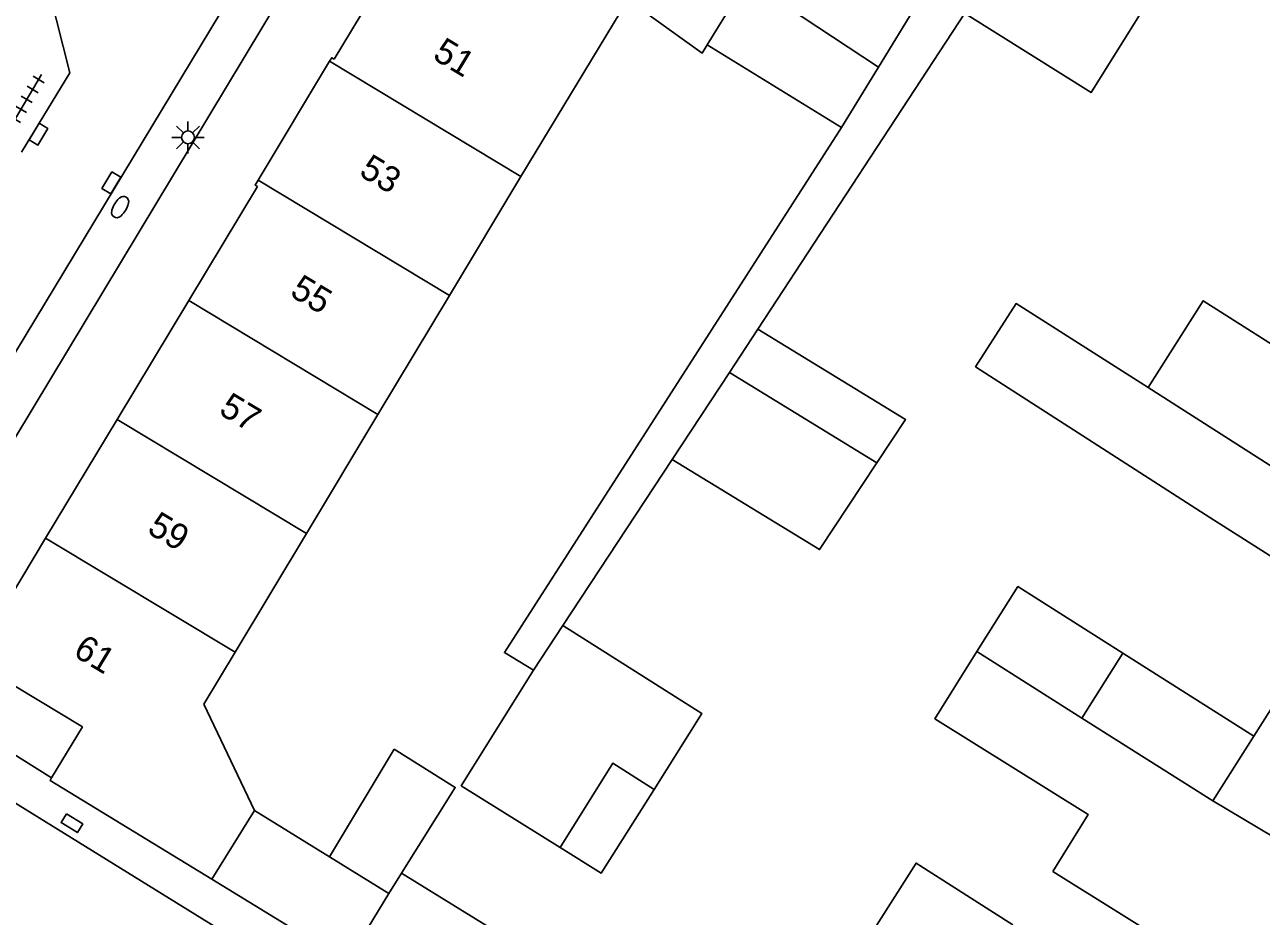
# Model space of a CAD drawing. Extents: x 136000 to 141014, y 402000 to 403500.
# Drawn here: x 138226.28 to 138274.41, y 402276.48 to 402311.16 of the extents above; entities that cross this region are included whole.
import ezdxf

# ---------------------------------------------------------------- set-up
doc = ezdxf.new("R2010")
doc.units = 0
for name, color, linetype in [('gg-afsc-erfafscheiding', 7, 'Continuous'), ('gg-anno-huisnummerreeks BGT', 7, 'Continuous'), ('gg-bbg-bijgebouw', 7, 'Continuous'), ('gg-bbg-gedigitaliseerde bebouwing', 7, 'Continuous'), ('gg-bbg-gedigitaliseerde bijgebouw', 7, 'Continuous'), ('gg-bbg-hoofdgebouw', 7, 'Continuous'), ('gg-bbg-luifel en loopbrug', 7, 'Continuous'), ('gg-bbg-tussenscheiding', 7, 'Continuous'), ('gg-knt-onverhard', 7, 'Continuous'), ('gg-knt-verharding', 7, 'Continuous'), ('gt-symb-brandkraan', 7, 'Continuous'), ('gt-symb-kolk', 7, 'Continuous'), ('gt-symb-kolk center center', 7, 'Continuous'), ('gt-symb-lichtmast', 7, 'Continuous'), ('gt-symb-tegel verharding', 7, 'Continuous')]:
    doc.layers.add(name, color=color, linetype=linetype)

# ---------------------------------------------------------------- blocks, each defined once
blk = doc.blocks.new('gt0-BR')
at = {"layer": 'gt-symb-brandkraan'}
for centre, radius, start, end in [((-0.244, 0), 0.206, 107.5669, 252.4331), ((0.599, -2.664), 3, 106.892, 107.5669), ((0, -0.691), 0.938, 73.108, 106.892), ((-0.599, -2.664), 3, 72.4331, 73.108), ((0.244, 0), 0.206, 287.567, 72.4331), ((0.599, 2.664), 3, 252.4331, 253.108), ((0, 0.691), 0.938, 253.108, 286.8921), ((-0.599, 2.664), 3, 286.8921, 287.567)]:
    blk.add_arc(centre, radius, start, end, dxfattribs=at)
blk = doc.blocks.new('gt0-KOLK')
at = {"layer": 'gt-symb-kolk'}
blk.add_lwpolyline([(0, 0), (0.375, 0), (0.375, 0.4), (-0.375, 0.4), (-0.375, 0), (0, 0)], dxfattribs=at)
blk = doc.blocks.new('gt0-LMAST')
at = {"layer": 'gt-symb-lichtmast'}
for p, q in [((-0.005, 0.246), (-0.005, 0.621)), ((-0.182, 0.173), (-0.447, 0.438)), ((0.172, 0.173), (0.437, 0.438)), ((-0.255, -0.004), (-0.63, -0.004)), ((-0.182, -0.181), (-0.447, -0.446)), ((-0.005, -0.254), (-0.005, -0.629)), ((0.437, -0.446), (0.172, -0.181)), ((0.245, -0.004), (0.62, -0.004))]:
    blk.add_line(p, q, dxfattribs=at)
blk.add_circle((-0.005, -0.004), 0.25, dxfattribs=at)
blk = doc.blocks.new('gt0-TEG1')
at = {"layer": 'gt-symb-tegel verharding'}
for p, q in [((-1.125, 0), (1.125, 0)), ((-0.9, -0.25), (-0.9, 0.25)), ((-0.45, -0.25), (-0.45, 0.25)), ((0, -0.25), (0, 0.25)), ((0.45, -0.25), (0.45, 0.25)), ((0.9, -0.25), (0.9, 0.25))]:
    blk.add_line(p, q, dxfattribs=at)
blk = doc.blocks.new('gt0-KOLKCC')
at = {"layer": 'gt-symb-kolk center center'}
blk.add_lwpolyline([(-0.375, 0.2), (0.375, 0.2), (0.375, -0.2), (-0.375, -0.2)], close=True, dxfattribs=at)

msp = doc.modelspace()

# ---------------------------------------------------------------- linework, layer by layer
at = {"layer": 'gg-afsc-erfafscheiding'}
for p, q in [((138262.88, 402311.604), (138254.824, 402299.316)), ((138251.489, 402294.247), (138247.228, 402287.783)), ((138220.507, 402286.145), (138227.328, 402281.861))]:
    msp.add_line(p, q, dxfattribs=at)
for points in [[(138252.847, 402310.373), (138252.646, 402310.046), (138249.76, 402312.135)], [(138258.072, 402307.163), (138244.954, 402286.739), (138246.089, 402286.056)]]:
    msp.add_lwpolyline(points, dxfattribs=at)
at = {"layer": 'gg-bbg-bijgebouw'}
for p, q in [((138254.392, 402312.887), (138252.847, 402310.373)), ((138233.565, 402277.924), (138238.828, 402274.712))]:
    msp.add_line(p, q, dxfattribs=at)
at = {"layer": 'gg-bbg-gedigitaliseerde bebouwing'}
for p, q in [((138245.596, 402305.248), (138249.76, 402312.135)), ((138242.813, 402300.62), (138245.596, 402305.248)), ((138240.03, 402295.993), (138242.813, 402300.62)), ((138237.252, 402291.374), (138240.03, 402295.993)), ((138234.469, 402286.746), (138237.252, 402291.374)), ((138233.253, 402284.725), (138234.469, 402286.746)), ((138274.126, 402283.486), (138275.469, 402285.607)), ((138233.253, 402284.725), (138235.227, 402280.59))]:
    msp.add_line(p, q, dxfattribs=at)
for points in [[(138270.01, 402297.044), (138272.154, 402300.421), (138276.156, 402297.881), (138275.642, 402297.081)], [(138266.299, 402278.22), (138267.681, 402280.434), (138261.71, 402284.162), (138263.341, 402286.775)], [(138263.541, 402268.869), (138257.318, 402272.796), (138260.977, 402278.547), (138264.745, 402276.15)]]:
    msp.add_lwpolyline(points, dxfattribs=at)
at = {"layer": 'gg-bbg-gedigitaliseerde bijgebouw'}
for p, q in [((138259.515, 402309.511), (138261.012, 402311.948)), ((138252.847, 402310.373), (138258.072, 402307.163)), ((138258.072, 402307.163), (138259.515, 402309.511)), ((138251.489, 402294.247), (138253.716, 402297.624)), ((138253.716, 402297.624), (138259.45, 402294.118)), ((138246.089, 402286.056), (138247.228, 402287.783)), ((138269.026, 402286.716), (138274.126, 402283.486)), ((138235.227, 402280.59), (138238.145, 402278.79)), ((138238.145, 402278.79), (138240.46, 402277.362)), ((138240.46, 402277.362), (138240.947, 402278.152))]:
    msp.add_line(p, q, dxfattribs=at)
for points in [[(138265.388, 402315.61), (138270.301, 402312.535), (138267.793, 402308.528), (138262.97, 402311.547), (138262.88, 402311.604)], [(138272.417, 402291.99), (138263.291, 402297.852), (138264.867, 402300.308), (138270.01, 402297.044)], [(138251.489, 402294.247), (138257.223, 402290.741), (138259.45, 402294.118)], [(138278.184, 402291.824), (138276.608, 402289.336), (138272.417, 402291.99)], [(138269.026, 402286.716), (138264.942, 402289.303), (138263.341, 402286.775)], [(138247.228, 402287.783), (138252.64, 402284.366), (138250.776, 402281.415)], [(138247.128, 402279.151), (138243.272, 402281.553), (138246.089, 402286.056)], [(138250.776, 402281.415), (138249.17, 402282.429), (138247.128, 402279.151)], [(138240.947, 402278.152), (138247.154, 402274.329), (138245.025, 402270.907)]]:
    msp.add_lwpolyline(points, dxfattribs=at)
at = {"layer": 'gg-bbg-hoofdgebouw'}
for p, q in [((138238.15, 402309.74), (138235.363, 402305.114)), ((138235.342, 402304.86), (138232.672, 402300.431)), ((138232.672, 402300.431), (138229.884, 402295.807)), ((138229.884, 402295.807), (138227.096, 402291.181)), ((138228.534, 402283.844), (138227.328, 402281.861))]:
    msp.add_line(p, q, dxfattribs=at)
for points in [[(138243.277, 402313.129), (138241.106, 402314.422), (138238.328, 402309.814)], [(138238.328, 402309.814), (138238.23, 402309.873), (138238.15, 402309.74)], [(138235.363, 402305.114), (138235.245, 402304.918), (138235.342, 402304.86)], [(138227.096, 402291.181), (138224.232, 402286.431), (138228.534, 402283.844)], [(138227.328, 402281.861), (138227.271, 402281.766), (138233.565, 402277.924)], [(138266.299, 402278.22), (138277.25, 402271.383), (138277.261, 402271.4)]]:
    msp.add_lwpolyline(points, dxfattribs=at)
at = {"layer": 'gg-bbg-luifel en loopbrug'}
for p, q in [((138254.824, 402299.316), (138253.716, 402297.624)), ((138240.667, 402282.981), (138238.145, 402278.79))]:
    msp.add_line(p, q, dxfattribs=at)
for points in [[(138259.45, 402294.118), (138260.563, 402295.807), (138254.824, 402299.316)], [(138240.947, 402278.152), (138243.042, 402281.49), (138240.667, 402282.981)], [(138247.128, 402279.151), (138248.714, 402278.15), (138250.776, 402281.415)]]:
    msp.add_lwpolyline(points, dxfattribs=at)
at = {"layer": 'gg-bbg-tussenscheiding'}
for p, q in [((138254.392, 402312.887), (138259.515, 402309.511)), ((138238.15, 402309.74), (138245.596, 402305.248)), ((138242.813, 402300.62), (138235.363, 402305.114)), ((138232.672, 402300.431), (138240.03, 402295.993)), ((138270.01, 402297.044), (138278.184, 402291.824)), ((138237.252, 402291.374), (138229.884, 402295.807)), ((138227.096, 402291.181), (138234.469, 402286.746)), ((138267.425, 402284.188), (138263.341, 402286.775)), ((138267.425, 402284.188), (138269.026, 402286.716)), ((138267.425, 402284.188), (138272.53, 402280.966)), ((138272.53, 402280.966), (138274.126, 402283.486)), ((138272.53, 402280.966), (138279.521, 402276.81)), ((138233.565, 402277.924), (138235.227, 402280.59)), ((138240.46, 402277.362), (138238.828, 402274.712))]:
    msp.add_line(p, q, dxfattribs=at)
at = {"layer": 'gg-knt-onverhard'}
msp.add_line((138235.741, 402274.812), (138218.603, 402285.381), dxfattribs=at)
at = {"layer": 'gg-knt-verharding'}
msp.add_line((138220.507, 402286.145), (138239.858, 402318.245), dxfattribs=at)
for points in [[(138239.858, 402318.245), (138237.293, 402317.241), (138219.135, 402287.218)], [(138226.153, 402306.196), (138228.035, 402309.284), (138226.756, 402314.372)]]:
    msp.add_lwpolyline(points, dxfattribs=at)

# ---------------------------------------------------------------- block references
at = {"layer": 'gt-symb-brandkraan', "rotation": 58.58402124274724}
msp.add_blockref('gt0-BR', (138229.995, 402304.065), dxfattribs=at)
at = {"layer": 'gt-symb-kolk'}
for p, rotation in [((138226.644, 402307.006), -121.20949091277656), ((138229.822, 402304.907), 58.869200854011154)]:
    msp.add_blockref('gt0-KOLK', p, dxfattribs=dict(at, rotation=rotation))
at = {"layer": 'gt-symb-kolk center center', "rotation": -31.58794123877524}
msp.add_blockref('gt0-KOLKCC', (138228.118, 402280.099), dxfattribs=at)
at = {"layer": 'gt-symb-lichtmast'}
msp.add_blockref('gt0-LMAST', (138232.641, 402306.779), dxfattribs=at)
at = {"layer": 'gt-symb-tegel verharding', "rotation": 59.331073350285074}
msp.add_blockref('gt0-TEG1', (138226.361, 402308.255), dxfattribs=at)

# ---------------------------------------------------------------- texts
at = {"layer": 'gg-anno-huisnummerreeks BGT'}
for s, p in [('51', (138242.115, 402309.852)), ('53', (138239.25, 402305.319)), ('55', (138236.559, 402300.635)), ('57', (138233.792, 402296.045)), ('59', (138231.002, 402291.417)), ('61', (138228.121, 402286.637))]:
    msp.add_text(s, height=1, rotation=328.9, dxfattribs=at).set_placement(p)

doc.saveas('drawing.dxf')
